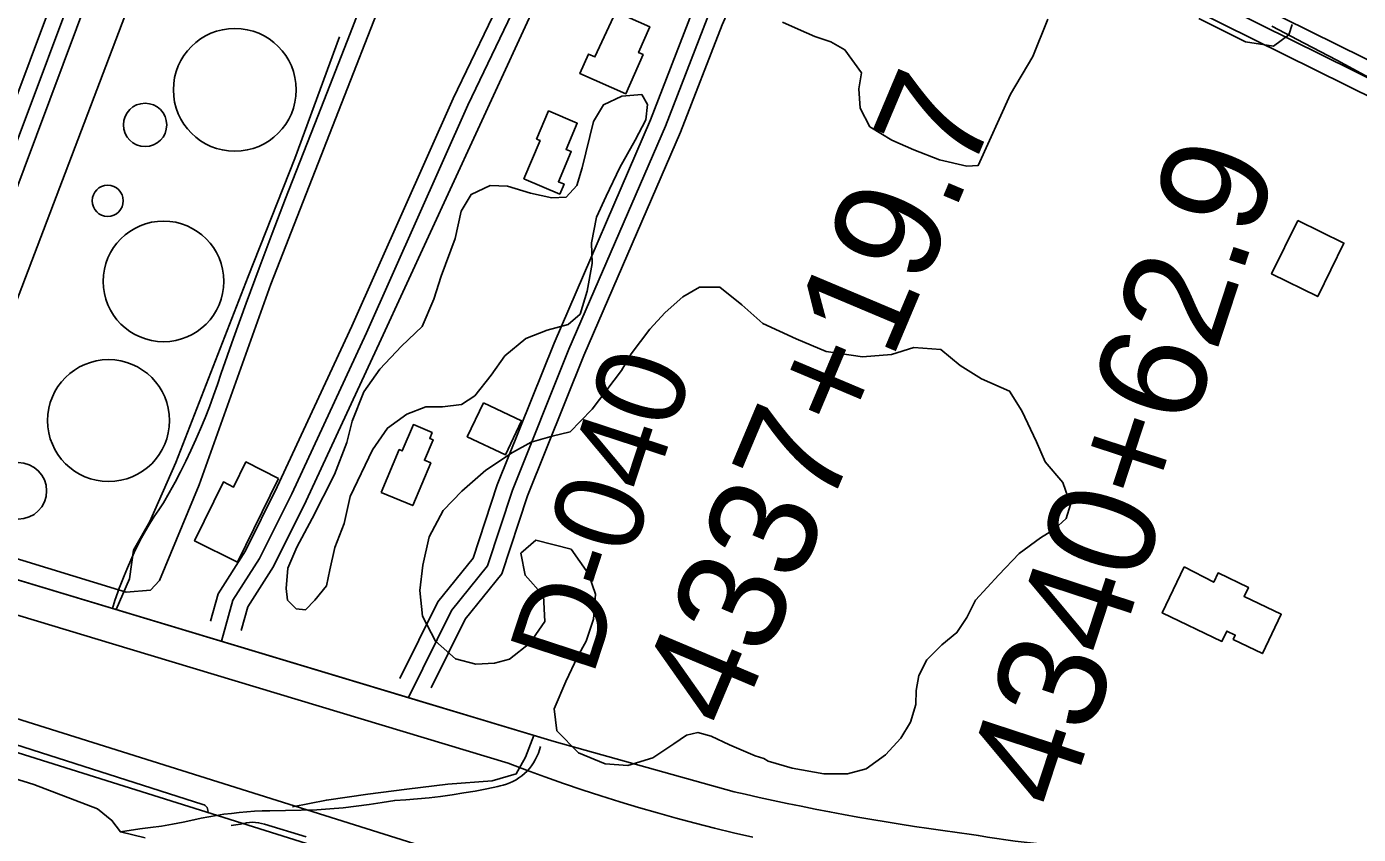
# Model space of a CAD drawing. Extents: x 3477039 to 3515015, y 546746 to 572297.
# Drawn here: x 3497998 to 3499239, y 565770 to 566523 of the extents above; entities that cross this region are included whole.
import ezdxf

# ---------------------------------------------------------------- set-up
doc = ezdxf.new("R2010")
doc.units = 0
for name, color, linetype in [('V-BLDG-OTLN', 7, 'Continuous'), ('V-DOMW-TANK', 7, 'Continuous'), ('V-DTCH-CNTR', 7, 'Continuous'), ('V-FLOD-BASE', 7, 'Continuous'), ('V-LEVE-TOET', 7, 'Continuous'), ('V-RIVR-RANG-IDEN', 7, 'Continuous'), ('V-ROAD-CNTR', 7, 'Continuous'), ('V-SITE-OTLN', 7, 'Continuous'), ('V-SITE-VEGE', 7, 'Continuous'), ('V-SURV-IDEN', 7, 'Continuous'), ('V-SURV-LINE', 7, 'Continuous'), ('V-UTIL-LINE', 7, 'Continuous')]:
    doc.layers.add(name, color=color, linetype=linetype)

msp = doc.modelspace()

# ---------------------------------------------------------------- linework, layer by layer
at = {"layer": 'V-BLDG-OTLN'}
for points in [[(3498547, 566536.4), (3498578.6, 566522.5), (3498568.1, 566498.5), (3498572.4, 566496.6), (3498556.4, 566460.1), (3498513.5, 566478.9), (3498521.5, 566497.1), (3498527.5, 566494.5)], [(3498473.2, 566417.9), (3498484.3, 566444.1), (3498511.1, 566432.7), (3498500.7, 566408.3), (3498505.5, 566406.3), (3498493.5, 566378.2), (3498498.8, 566376), (3498494.8, 566366.6), (3498461.4, 566380.9), (3498476.5, 566416.5)], [(3499182.3, 566342.1), (3499225.2, 566321), (3499200.7, 566271.2), (3499157.8, 566292.3)], [(3498423.7, 566172.2), (3498459.2, 566155.3), (3498444.1, 566123.6), (3498408.6, 566140.5)], [(3498328.4, 566088.5), (3498345.3, 566128.5), (3498348.1, 566127.3), (3498358.4, 566151.8), (3498375.9, 566144.4), (3498373.6, 566139), (3498376.7, 566137.7), (3498368.7, 566118.6), (3498374.6, 566116.2), (3498357.8, 566076.4)], [(3498232.8, 566101.6), (3498194.7, 566023.8), (3498154.6, 566043.4), (3498181.5, 566098.4), (3498191, 566093.7), (3498202.5, 566117.1)], [(3499076.4, 566019.2), (3499103.9, 566004.9), (3499108, 566013.6), (3499136.2, 566000.1), (3499132.1, 565991.6), (3499166.8, 565975.1), (3499149.3, 565938.5), (3499122, 565951.6), (3499123.9, 565955.7), (3499116.1, 565959.4), (3499111.5, 565949.8), (3499055.9, 565976.4)]]:
    msp.add_lwpolyline(points, close=True, dxfattribs=at)
at = {"layer": 'V-DOMW-TANK'}
for centre, radius in [((3498192.1, 566463.8), 57.2), ((3498108.5, 566431.1), 20.2), ((3498073.7, 566360.4), 14.5), ((3498125.7, 566285.3), 56.2), ((3498074.5, 566155.6), 56.8), ((3497990.4, 566090.1), 26.4)]:
    msp.add_circle(centre, radius, dxfattribs=at)
at = {"layer": 'V-DTCH-CNTR'}
msp.add_lwpolyline([(3499248.4, 566475.3), (3499218.4, 566491.4), (3499188.2, 566507.4), (3499157.9, 566523.1)], dxfattribs=at)
at = {"layer": 'V-FLOD-BASE'}
for points in [[(3497923.7, 565874.4), (3498003.2, 565848.7), (3498082.7, 565823.2), (3498162.3, 565797.9), (3498163.5, 565797.4), (3498164.5, 565796.8), (3498165.5, 565796), (3498166.2, 565795), (3498166.8, 565793.9), (3498167.1, 565792.7), (3498167.2, 565791.4)], [(3498188.8, 565778.2), (3498197.3, 565779.5), (3498200.1, 565780.3), (3498202.9, 565780.9), (3498205.7, 565781.2), (3498208.5, 565781.3), (3498211.3, 565781.2), (3498214.2, 565780.8), (3498216.9, 565780.2), (3498219.6, 565779.4), (3498258.7, 565767.8)]]:
    msp.add_lwpolyline(points, dxfattribs=at)
at = {"layer": 'V-LEVE-TOET'}
for points in [[(3497918.6, 565995.8), (3498094.6, 565942.6), (3498270.6, 565889.4), (3498446.7, 565836.4), (3498463.8, 565829.9), (3498481, 565823.6), (3498498.3, 565817.5), (3498515.7, 565811.6), (3498533.1, 565805.9), (3498550.6, 565800.4), (3498568.1, 565795.1), (3498585.7, 565790), (3498603.3, 565785.1), (3498621, 565780.4), (3498638.8, 565775.9), (3498656.6, 565771.5), (3498674.5, 565767.4)], [(3498108.5, 565766.8), (3498085.5, 565772.3), (3498077.6, 565783), (3498064.3, 565793.8), (3498005, 565816.6), (3497900.9, 565848.8)]]:
    msp.add_lwpolyline(points, dxfattribs=at)
at = {"layer": 'V-ROAD-CNTR'}
for points in [[(3497849.4, 566049.5), (3497877.1, 566114.8), (3497956.5, 566329.2), (3498079.3, 566657.1), (3498160.4, 566864.7), (3498206.9, 566972.6)], [(3497869.7, 566059.1), (3497891, 566109.3), (3497970.6, 566324), (3498093.3, 566651.7), (3498174.3, 566859), (3498220.7, 566966.6)], [(3497969.2, 566406), (3498065.3, 566662.5), (3498128.5, 566824.3)], [(3498345.9, 565915.4), (3498381.3, 565986.7), (3498414, 566027.5), (3498436.5, 566095.8), (3498489.4, 566227.8), (3498579.4, 566435.7), (3498618.2, 566536), (3498646, 566598.3), (3498675.2, 566673.4), (3498686.5, 566701.2), (3498704.5, 566723.7), (3498727.9, 566737.3), (3498758.4, 566738.8), (3498771.1, 566730.2)], [(3498771.1, 566730.2), (3498790.4, 566717.2), (3498914.9, 566655.1), (3499067.8, 566580.9), (3499269.4, 566480.8), (3499339.1, 566446.2), (3499445.5, 566401.2), (3499534.1, 566359.5)], [(3498353.8, 565897.4), (3498394, 565978.5), (3498427.5, 566020.2), (3498450.6, 566090.6), (3498503.2, 566222), (3498593.3, 566430), (3498632.1, 566530.2), (3498659.9, 566592.6), (3498689.1, 566667.9), (3498699.6, 566693.6), (3498714.4, 566712.1), (3498732.3, 566722.5), (3498754.1, 566723.6), (3498782.8, 566704.3), (3498908.3, 566641.7), (3499061.2, 566567.4), (3499262.7, 566467.4), (3499332.9, 566432.6), (3499439.4, 566387.5), (3499521.1, 566349), (3499561.2, 566325.2), (3499751.7, 566246.6), (3499994, 566137.8), (3500155.8, 566058.9)], [(3498375.1, 565906.6), (3498406.7, 565970.4), (3498440.9, 566012.9), (3498464.7, 566085.5), (3498517.1, 566216.3), (3498607.2, 566424.3), (3498645.9, 566524.5), (3498673.7, 566586.8), (3498703.1, 566662.3), (3498712.6, 566685.9), (3498724.4, 566700.6), (3498736.7, 566707.7), (3498749.9, 566708.4), (3498755.1, 566704.9)], [(3498755.1, 566704.9), (3498775.3, 566691.3), (3498901.7, 566628.2), (3499054.6, 566554), (3499256, 566453.9), (3499326.6, 566418.9), (3499433.3, 566373.8), (3499520.7, 566332.6)], [(3498169.3, 565968.7), (3498176.5, 565994.3), (3498202, 566034.3), (3498231.6, 566093.9), (3498301.2, 566243.7), (3498395.6, 566455.8), (3498477.6, 566627), (3498508.8, 566695.5)], [(3498179.6, 565949.9), (3498190.3, 565988.1), (3498215.1, 566027), (3498245.2, 566087.4), (3498314.9, 566237.5), (3498409.2, 566449.5), (3498491.2, 566620.7), (3498522.4, 566689.3)], [(3498198, 565960.1), (3498204.2, 565981.9), (3498228.2, 566019.6), (3498258.7, 566080.9), (3498328.5, 566231.3), (3498504.8, 566614.4), (3498536.1, 566683)], [(3498078.1, 565980.6), (3498080.4, 565987.8), (3498083.1, 565995.6), (3498083.9, 565997.8), (3498085.9, 566003.3), (3498088.9, 566011), (3498092.1, 566018.5), (3498095.1, 566025.6), (3498098.3, 566032.6), (3498101.7, 566039.5), (3498105.3, 566046.3), (3498109, 566053), (3498112.9, 566059.6), (3498117, 566066.1), (3498121.3, 566072.5), (3498125.7, 566078.8), (3498131.1, 566088.4), (3498136.4, 566098.1), (3498141.5, 566107.9), (3498146.5, 566117.8), (3498151.2, 566127.8), (3498155.8, 566137.9), (3498160.2, 566148), (3498164.4, 566158.2), (3498168.4, 566168.5), (3498172.2, 566178.9), (3498175.9, 566189.3), (3498179.3, 566199.8), (3498191, 566232.4), (3498202.8, 566265), (3498214.8, 566297.5), (3498227, 566330), (3498239.2, 566362.4), (3498269.5, 566439.3), (3498299.5, 566516.4), (3498329.4, 566593.5)], [(3498081.5, 565979.5), (3498094, 566008), (3498097.6, 566034.7), (3498112.8, 566061.7), (3498137.3, 566116.4), (3498204.4, 566289.7), (3498247.9, 566399.9), (3498289.5, 566513.1)], [(3498657.3, 565809.8), (3498489.6, 565856.4), (3497696.1, 566095.8), (3496724.6, 566398.2), (3496621.3, 566429.5)], [(3498370.7, 565892.3), (3497696.1, 566095.8), (3496724.6, 566398.2), (3496621.3, 566429.5)], [(3498657.3, 565809.8), (3498489.6, 565856.4), (3498370.7, 565892.3)], [(3498470.7, 565862.1), (3498462.9, 565842), (3498454.3, 565826.4), (3498431.7, 565819.9), (3498390.4, 565816.9), (3498352.4, 565812.1), (3498316.1, 565807.5), (3498277.4, 565801.9), (3498245.8, 565795.6)], [(3498441.9, 565815.8), (3498445, 565816.8), (3498448.1, 565817.9), (3498451.1, 565819.3), (3498454, 565820.9), (3498456.7, 565822.7), (3498459.4, 565824.6), (3498461.9, 565826.7), (3498464.3, 565829), (3498466.5, 565831.5), (3498468.5, 565834), (3498470.4, 565836.8), (3498472, 565839.6), (3498473.5, 565842.5), (3498474.8, 565845.6), (3498475.9, 565848.7), (3498476.8, 565851.8)], [(3498224.8, 565792.1), (3498268.5, 565792.9), (3498280.7, 565793.8), (3498292.9, 565794.9), (3498305.1, 565796.2), (3498317.2, 565797.8), (3498329.3, 565799.6), (3498341, 565801.6), (3498351.4, 565802.2), (3498362.2, 565803.1), (3498373, 565804.2), (3498383.8, 565805.4), (3498394.5, 565806.9), (3498405.3, 565808.6), (3498416, 565810.4), (3498426.7, 565812.5), (3498437.2, 565814.7), (3498439.4, 565815.1), (3498441.9, 565815.8)], [(3498878.2, 565770), (3498864.9, 565771.8), (3498851.6, 565773.6), (3498838.4, 565775.5), (3498825.1, 565777.5), (3498811.9, 565779.5), (3498798.7, 565781.7), (3498785.5, 565783.9), (3498772.3, 565786.2), (3498759.1, 565788.6), (3498746, 565791.1), (3498732.8, 565793.6), (3498719.7, 565796.2), (3498706.6, 565798.9), (3498693.5, 565801.7), (3498680.4, 565804.5), (3498667.3, 565807.5), (3498657.3, 565809.8)], [(3498878.2, 565770), (3498864.9, 565771.8), (3498851.6, 565773.6), (3498838.4, 565775.5), (3498825.1, 565777.5), (3498811.9, 565779.5), (3498798.7, 565781.7), (3498785.5, 565783.9), (3498772.3, 565786.2), (3498759.1, 565788.6), (3498746, 565791.1), (3498732.8, 565793.6), (3498719.7, 565796.2), (3498706.6, 565798.9), (3498693.5, 565801.7), (3498680.4, 565804.5), (3498667.3, 565807.5), (3498657.3, 565809.8)], [(3498224.8, 565792.1), (3498217.6, 565791.9), (3498210.4, 565791.5), (3498203.3, 565791), (3498196.1, 565790.4), (3498189, 565789.6), (3498181.9, 565788.7), (3498174.9, 565787.6), (3498167.9, 565786.4), (3498160.9, 565785), (3498154, 565783.5), (3498144, 565781.4), (3498133.9, 565779.4), (3498123.8, 565777.8), (3498113.7, 565776.3), (3498103.5, 565775.1), (3498085.5, 565772.3)], [(3499056.5, 565756.1), (3499047.9, 565756), (3499039.2, 565756), (3499030.6, 565756), (3499022, 565756.1), (3499013.4, 565756.3), (3499004.8, 565756.6), (3498996.1, 565757), (3498987.5, 565757.4), (3498978.9, 565757.9), (3498970.3, 565758.5), (3498961.7, 565759.2), (3498953.1, 565760), (3498944.5, 565760.8), (3498936, 565761.7), (3498927.4, 565762.7), (3498918.8, 565763.8), (3498910.3, 565764.9), (3498901.8, 565766.2), (3498893.2, 565767.5), (3498884.7, 565768.9), (3498878.2, 565770)]]:
    msp.add_lwpolyline(points, dxfattribs=at)
at = {"layer": 'V-SITE-OTLN'}
msp.add_lwpolyline([(3497806.7, 566958.9), (3498048, 566971.6), (3498149.7, 566974.7), (3498463.1, 566992.1), (3498477.2, 566989.8), (3498486.1, 566986.8), (3498493.6, 566975.1), (3498393, 566711.1), (3498225.6, 566282.8), (3498158.8, 566095.7), (3498122, 566006.7), (3498113.6, 565997.7), (3498090.9, 565995.6), (3498083.9, 565997.8), (3497862.8, 566065.6)], dxfattribs=at)
at = {"layer": 'V-SITE-VEGE'}
for points in [[(3498949.4, 566529.5), (3498935.3, 566495), (3498914.5, 566459.8), (3498884.5, 566393.4), (3498873.9, 566392.7), (3498848.4, 566398.6), (3498824.6, 566407.8), (3498804.1, 566416.9), (3498783.7, 566429.4), (3498774.7, 566446.7), (3498773.2, 566464.8), (3498775.8, 566479.5), (3498760.3, 566501), (3498747.2, 566508.5), (3498732.4, 566513.5), (3498716.8, 566520.2), (3498702.1, 566526.8)], [(3499177, 566524.8), (3499173.7, 566515), (3499159.6, 566504.4), (3499133.4, 566508.6), (3499090, 566530.3)]]:
    msp.add_lwpolyline(points, dxfattribs=at)
for points in [[(3498266.7, 565988.1), (3498257.9, 565979.3), (3498249.1, 565980.3), (3498241.3, 565988.2), (3498239.9, 565999), (3498241.5, 566018.1), (3498249.9, 566037.6), (3498264.2, 566064.4), (3498285, 566105.4), (3498296.4, 566135.2), (3498301.4, 566155.2), (3498312.3, 566182.5), (3498327.1, 566203.5), (3498347.3, 566224.9), (3498366.5, 566243.4), (3498377.4, 566268.7), (3498384.4, 566290.2), (3498397.3, 566325.4), (3498402.8, 566350.8), (3498412.2, 566366.4), (3498429.8, 566374.6), (3498446, 566374), (3498467.5, 566367.5), (3498487.5, 566363), (3498500.7, 566363.9), (3498510.6, 566374.6), (3498515.5, 566391.2), (3498526.1, 566434.2), (3498535.4, 566449.8), (3498552.6, 566458), (3498571.2, 566459.4), (3498576.5, 566450.1), (3498575, 566435.9), (3498565.1, 566416.9), (3498550.8, 566391.5), (3498537.9, 566364.7), (3498529, 566345.2), (3498524.4, 566321.2), (3498524.8, 566302.1), (3498520.3, 566276.2), (3498513.8, 566254.8), (3498502.5, 566245), (3498482.9, 566239.8), (3498463.3, 566232), (3498443.6, 566216), (3498430.8, 566198), (3498415.5, 566178.5), (3498403.3, 566170.7), (3498385.6, 566168.4), (3498370, 566168.5), (3498352.3, 566161.7), (3498334.2, 566148.6), (3498320.4, 566128.2), (3498299.6, 566084.7), (3498294, 566059.8), (3498285.1, 566037.4), (3498280.6, 566016.4), (3498277.6, 566001.7)], [(3498689, 565838.3), (3498684.9, 565840.8), (3498676.7, 565843.3), (3498652.9, 565853.3), (3498635.7, 565861.6), (3498623.4, 565865), (3498612.7, 565862.6), (3498601.1, 565854.4), (3498581.3, 565841.4), (3498558.3, 565834.1), (3498536.9, 565835.9), (3498512.3, 565845.9), (3498491.9, 565866.6), (3498489.6, 565887.1), (3498500.4, 565912.5), (3498511.2, 565935.5), (3498519.5, 565950.2), (3498526.2, 565970.7), (3498528, 565993.7), (3498521.5, 566012.7), (3498505.3, 566035.8), (3498472.4, 566044.2), (3498458.4, 566031.9), (3498462.4, 566011.4), (3498479.5, 565992.4), (3498481, 565968.5), (3498466.9, 565948.1), (3498447.9, 565933.4), (3498434, 565929.4), (3498416.7, 565928.7), (3498397.8, 565933.7), (3498379, 565950.2), (3498366.8, 565973.3), (3498364.5, 565997.2), (3498367.1, 566021), (3498373, 566047.2), (3498386.3, 566071.8), (3498403.7, 566089.8), (3498426, 566109.4), (3498450.7, 566125.7), (3498468, 566135.4), (3498487.8, 566141.1), (3498504.3, 566145.1), (3498514.2, 566154.9), (3498524.9, 566166.3), (3498552.3, 566202.3), (3498561.4, 566217.9), (3498578.8, 566240.8), (3498592.8, 566256.3), (3498609.4, 566271), (3498625, 566279.9), (3498643.9, 566279.8), (3498664.4, 566263.3), (3498684, 566245.9), (3498715.1, 566231.7), (3498743, 566220.1), (3498776.7, 566214.9), (3498803.8, 566217.2), (3498824.4, 566223.7), (3498849.8, 566221.9), (3498867.8, 566207), (3498887.5, 566194.6), (3498913.7, 566182.9), (3498925.1, 566164.8), (3498938.9, 566135.9), (3498947, 566117), (3498963.3, 566098), (3498970.6, 566077.4), (3498966.4, 566064.3), (3498955.7, 566054.5), (3498942.5, 566046.3), (3498922.7, 566031.7), (3498903.6, 566012), (3498882.1, 565988.3), (3498873.8, 565972), (3498864.7, 565958), (3498850.7, 565946.6), (3498836.6, 565932.7), (3498829.1, 565918), (3498826.6, 565904), (3498826.5, 565890.9), (3498821.5, 565874.5), (3498812.4, 565859.8), (3498798.3, 565844.2), (3498780.1, 565831.2), (3498762.9, 565826.4), (3498740.7, 565826.5), (3498711.1, 565831.6)]]:
    msp.add_lwpolyline(points, close=True, dxfattribs=at)
at = {"layer": 'V-SURV-LINE'}
for points in [[(3497073.7, 566165.8), (3498530.4, 565707.4)], [(3498521.4, 565678.8), (3497064.7, 566137.1)]]:
    msp.add_lwpolyline(points, dxfattribs=at)
at = {"layer": 'V-UTIL-LINE'}
msp.add_lwpolyline([(3497991.6, 566598.9), (3498030.1, 566583.5), (3498040.7, 566580.4), (3498076.9, 566566.6), (3498081.4, 566565.1), (3498099.5, 566557.4), (3498095.6, 566548.4), (3497941.3, 566142.6)], dxfattribs=at)

# ---------------------------------------------------------------- texts
at = {"layer": 'V-RIVR-RANG-IDEN'}
msp.add_text('D-040', height=83, rotation=71.8693, dxfattribs=at).set_placement((3498525.2, 565916))
at = {"layer": 'V-SURV-IDEN'}
for s, rotation, p in [('4337+19.7', 67.1353, (3498657.9, 565864.8)), ('4340+62.9', 71.8553, (3498966, 565790.6))]:
    msp.add_text(s, height=100, rotation=rotation, dxfattribs=at).set_placement(p)

doc.saveas('drawing.dxf')
